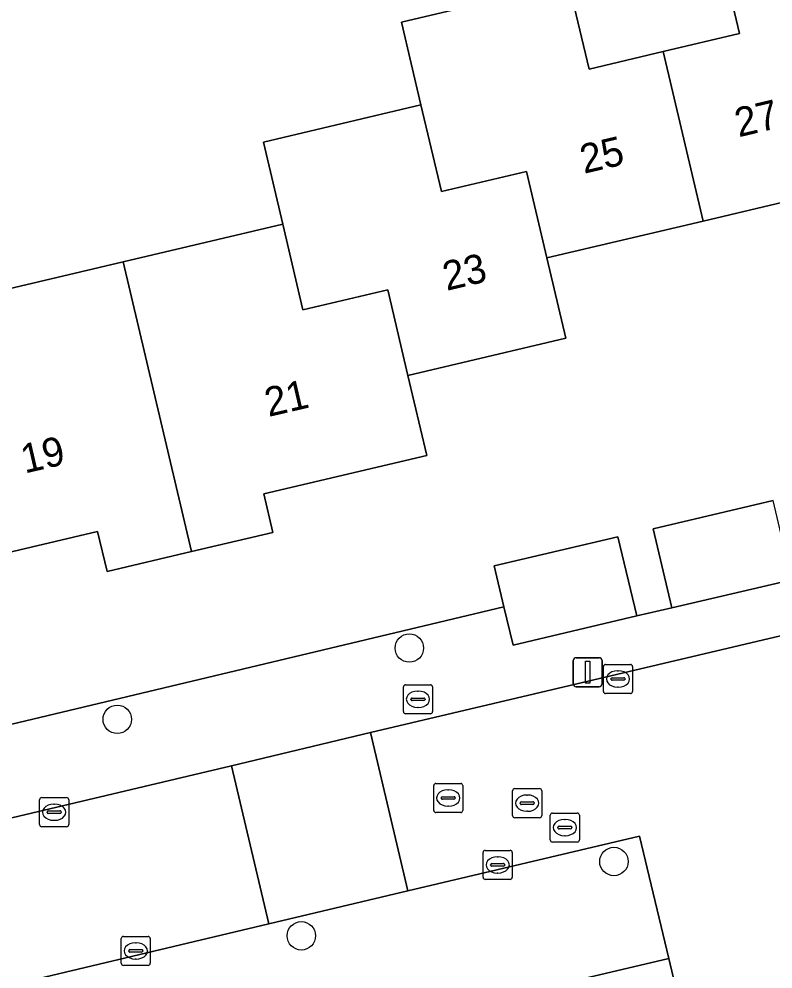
# Model space of a CAD drawing. Extents: x 158031 to 159244, y 380104 to 381214.
# Drawn here: x 159092.76 to 159118.68, y 380678.94 to 380711.62 of the extents above; entities that cross this region are included whole.
import ezdxf

# ---------------------------------------------------------------- set-up
doc = ezdxf.new("R2010")
doc.units = 0
for name, color, linetype in [('IMGEO_Boom', 7, 'Continuous'), ('IMGEO_Brandkraan', 7, 'Continuous'), ('IMGEO_Erf', 7, 'Continuous'), ('IMGEO_Kolk', 7, 'Continuous'), ('IMGEO_Lichtmast', 7, 'Continuous'), ('IMGEO_Pand', 7, 'Continuous'), ('IMGEO_Pand_nummerreeks', 7, 'Continuous'), ('IMGEO_Parkeervlak_open', 7, 'Continuous'), ('IMGEO_Rijbaan_lokaal_open', 7, 'Continuous'), ('IMGEO_Rioolput', 7, 'Continuous'), ('IMGEO_Voetpad_open', 7, 'Continuous')]:
    doc.layers.add(name, color=color, linetype=linetype)

msp = doc.modelspace()

# ---------------------------------------------------------------- linework, layer by layer
at = {"layer": 'IMGEO_Boom'}
for centre in [(159106.174, 380689.982), (159096.132, 380687.53), (159113.208, 380682.64), (159102.462, 380680.086)]:
    msp.add_circle(centre, 0.489, dxfattribs=at)
at = {"layer": 'IMGEO_Brandkraan'}
for p, q in [((159105.971, 380687.795), (159105.971, 380688.647)), ((159106.046, 380688.721), (159106.898, 380688.721)), ((159106.972, 380688.647), (159106.972, 380687.795)), ((159106.459, 380688.501), (159106.484, 380688.501)), ((159106.23, 380688.215), (159106.23, 380688.227)), ((159106.668, 380688.178), (159106.27, 380688.178)), ((159106.273, 380688.264), (159106.671, 380688.264)), ((159106.714, 380688.227), (159106.714, 380688.215)), ((159106.898, 380687.721), (159106.046, 380687.721)), ((159106.482, 380687.941), (159106.457, 380687.941))]:
    msp.add_line(p, q, dxfattribs=at)
for points in [[(159105.971, 380687.795), (159105.971, 380688.647)], [(159106.046, 380688.721), (159106.898, 380688.721)], [(159106.972, 380688.647), (159106.972, 380687.795)], [(159106.898, 380687.721), (159106.046, 380687.721)]]:
    msp.add_lwpolyline(points, dxfattribs=at)
for centre, radius, start, end in [((159106.048, 380688.645), 0.0765, 91.552, 178.448), ((159106.048, 380688.645), 0.0765, 91.552, 178.448), ((159106.896, 380688.645), 0.0765, 1.552, 88.448), ((159106.896, 380688.645), 0.0765, 1.552, 88.448), ((159106.27, 380688.224), 0.0403, 85.8775, 175.7526), ((159106.267, 380688.214), 0.0366, 178.938, 274.7102), ((159106.671, 380688.221), 0.043, 264.8664, 352.4533), ((159106.675, 380688.226), 0.0386, 1.7309, 96.639), ((159106.048, 380687.797), 0.0765, 181.552, 268.448), ((159106.048, 380687.797), 0.0765, 181.552, 268.448), ((159106.896, 380687.797), 0.0765, 271.552, 358.448), ((159106.896, 380687.797), 0.0765, 271.552, 358.448)]:
    msp.add_arc(centre, radius, start, end, dxfattribs=at)
for centre, major_axis, ratio, start_param, end_param in [((159106.458, 380688.221), (-0.387, 0.002), 0.722429, 4.712389, 7.853982), ((159106.483, 380688.221), (-0.39, 0.002), 0.717154, 1.570796, 4.712389)]:
    msp.add_ellipse(centre, major_axis=major_axis, ratio=ratio, start_param=start_param, end_param=end_param, dxfattribs=at)
at = {"layer": 'IMGEO_Erf'}
for points in [[(159105.901, 380711.513), (159111.651, 380712.869), (159112.353, 380709.894), (159114.903, 380710.496), (159117.524, 380711.114), (159116.829, 380714.06)], [(159040.124, 380696.162), (159045.823, 380697.507), (159046.502, 380694.628), (159052.093, 380695.947), (159052.751, 380693.162), (159058.114, 380694.427), (159063.273, 380695.644), (159062.591, 380698.534), (159068.121, 380699.838), (159067.495, 380702.489), (159073.286, 380703.855), (159073.953, 380701.029), (159076.479, 380701.625), (159079.168, 380702.26), (159078.507, 380705.063), (159084.335, 380706.438), (159085.009, 380703.58), (159090.467, 380704.868), (159091.135, 380702.035), (159096.335, 380703.262), (159101.824, 380704.557), (159101.157, 380707.384), (159106.574, 380708.662), (159105.901, 380711.513)], [(159121.541, 380705.911), (159116.278, 380704.669), (159110.9, 380703.4), (159111.551, 380700.641), (159106.127, 380699.362), (159106.778, 380696.606), (159101.173, 380695.284), (159101.486, 380693.958), (159098.686, 380693.298), (159095.783, 380692.613), (159095.457, 380693.995), (159090.058, 380692.722)], [(159090.24, 380686.83), (159109.428, 380691.404), (159109.097, 380692.805), (159113.346, 380693.812), (159113.992, 380691.087), (159115.196, 380691.362), (159114.555, 380694.088), (159118.681, 380695.058)]]:
    msp.add_lwpolyline(points, dxfattribs=at)
at = {"layer": 'IMGEO_Kolk'}
for p, q in [((159112.848, 380688.493), (159112.848, 380689.345)), ((159112.923, 380689.419), (159113.775, 380689.419)), ((159113.849, 380689.345), (159113.849, 380688.493)), ((159113.15, 380688.962), (159113.548, 380688.962)), ((159113.336, 380689.199), (159113.361, 380689.199)), ((159113.107, 380688.913), (159113.107, 380688.925)), ((159113.545, 380688.876), (159113.147, 380688.876)), ((159113.359, 380688.639), (159113.334, 380688.639)), ((159113.591, 380688.925), (159113.591, 380688.913)), ((159113.775, 380688.419), (159112.923, 380688.419)), ((159093.462, 380683.911), (159093.462, 380684.763)), ((159093.537, 380684.837), (159094.389, 380684.837)), ((159094.463, 380684.763), (159094.463, 380683.911)), ((159093.764, 380684.38), (159094.162, 380684.38)), ((159093.95, 380684.617), (159093.975, 380684.617)), ((159093.721, 380684.331), (159093.721, 380684.343)), ((159094.159, 380684.294), (159093.761, 380684.294)), ((159093.973, 380684.057), (159093.948, 380684.057)), ((159094.205, 380684.343), (159094.205, 380684.331)), ((159094.389, 380683.837), (159093.537, 380683.837)), ((159108.711, 380682.099), (159108.711, 380682.951)), ((159108.786, 380683.025), (159109.638, 380683.025)), ((159109.199, 380682.805), (159109.224, 380682.805)), ((159109.712, 380682.951), (159109.712, 380682.099)), ((159108.97, 380682.519), (159108.97, 380682.531)), ((159109.408, 380682.482), (159109.01, 380682.482)), ((159109.013, 380682.568), (159109.411, 380682.568)), ((159109.454, 380682.531), (159109.454, 380682.519)), ((159109.222, 380682.245), (159109.197, 380682.245)), ((159109.638, 380682.025), (159108.786, 380682.025)), ((159096.268, 380679.14), (159096.268, 380679.992)), ((159096.343, 380680.066), (159097.195, 380680.066)), ((159096.756, 380679.846), (159096.781, 380679.846)), ((159097.269, 380679.992), (159097.269, 380679.14)), ((159096.527, 380679.56), (159096.527, 380679.572)), ((159096.965, 380679.523), (159096.567, 380679.523)), ((159096.57, 380679.609), (159096.968, 380679.609)), ((159097.011, 380679.572), (159097.011, 380679.56)), ((159096.779, 380679.286), (159096.754, 380679.286)), ((159097.195, 380679.066), (159096.343, 380679.066))]:
    msp.add_line(p, q, dxfattribs=at)
for points in [[(159112.848, 380688.493), (159112.848, 380689.345)], [(159112.923, 380689.419), (159113.775, 380689.419)], [(159113.849, 380689.345), (159113.849, 380688.493)], [(159113.775, 380688.419), (159112.923, 380688.419)], [(159093.462, 380683.911), (159093.462, 380684.763)], [(159093.537, 380684.837), (159094.389, 380684.837)], [(159094.463, 380684.763), (159094.463, 380683.911)], [(159094.389, 380683.837), (159093.537, 380683.837)], [(159108.711, 380682.099), (159108.711, 380682.951)], [(159108.786, 380683.025), (159109.638, 380683.025)], [(159109.712, 380682.951), (159109.712, 380682.099)], [(159109.638, 380682.025), (159108.786, 380682.025)], [(159096.268, 380679.14), (159096.268, 380679.992)], [(159096.343, 380680.066), (159097.195, 380680.066)], [(159097.269, 380679.992), (159097.269, 380679.14)], [(159097.195, 380679.066), (159096.343, 380679.066)]]:
    msp.add_lwpolyline(points, dxfattribs=at)
for centre, radius, start, end in [((159112.925, 380689.343), 0.0765, 91.552, 178.448), ((159112.925, 380689.343), 0.0765, 91.552, 178.448), ((159113.773, 380689.343), 0.0765, 1.552, 88.448), ((159113.773, 380689.343), 0.0765, 1.552, 88.448), ((159113.147, 380688.922), 0.0403, 85.8775, 175.7526), ((159113.552, 380688.924), 0.0386, 1.7309, 96.639), ((159113.144, 380688.912), 0.0366, 178.938, 274.7102), ((159113.548, 380688.919), 0.043, 264.8664, 352.4533), ((159112.925, 380688.495), 0.0765, 181.552, 268.448), ((159112.925, 380688.495), 0.0765, 181.552, 268.448), ((159113.773, 380688.495), 0.0765, 271.552, 358.448), ((159113.773, 380688.495), 0.0765, 271.552, 358.448), ((159093.539, 380684.761), 0.0765, 91.552, 178.448), ((159093.539, 380684.761), 0.0765, 91.552, 178.448), ((159094.387, 380684.761), 0.0765, 1.552, 88.448), ((159094.387, 380684.761), 0.0765, 1.552, 88.448), ((159093.761, 380684.34), 0.0403, 85.8775, 175.7526), ((159094.166, 380684.342), 0.0386, 1.7309, 96.639), ((159093.758, 380684.33), 0.0366, 178.938, 274.7102), ((159094.162, 380684.337), 0.043, 264.8664, 352.4533), ((159093.539, 380683.913), 0.0765, 181.552, 268.448), ((159093.539, 380683.913), 0.0765, 181.552, 268.448), ((159094.387, 380683.913), 0.0765, 271.552, 358.448), ((159094.387, 380683.913), 0.0765, 271.552, 358.448), ((159108.788, 380682.949), 0.0765, 91.552, 178.448), ((159108.788, 380682.949), 0.0765, 91.552, 178.448), ((159109.636, 380682.949), 0.0765, 1.552, 88.448), ((159109.636, 380682.949), 0.0765, 1.552, 88.448), ((159109.01, 380682.528), 0.0403, 85.8775, 175.7526), ((159109.007, 380682.518), 0.0366, 178.938, 274.7102), ((159109.411, 380682.525), 0.043, 264.8664, 352.4533), ((159109.415, 380682.53), 0.0386, 1.7309, 96.639), ((159108.788, 380682.101), 0.0765, 181.552, 268.448), ((159108.788, 380682.101), 0.0765, 181.552, 268.448), ((159109.636, 380682.101), 0.0765, 271.552, 358.448), ((159109.636, 380682.101), 0.0765, 271.552, 358.448), ((159096.345, 380679.99), 0.0765, 91.552, 178.448), ((159096.345, 380679.99), 0.0765, 91.552, 178.448), ((159097.193, 380679.99), 0.0765, 1.552, 88.448), ((159097.193, 380679.99), 0.0765, 1.552, 88.448), ((159096.567, 380679.569), 0.0403, 85.8775, 175.7526), ((159096.564, 380679.559), 0.0366, 178.938, 274.7102), ((159096.968, 380679.566), 0.043, 264.8664, 352.4533), ((159096.972, 380679.571), 0.0386, 1.7309, 96.639), ((159096.345, 380679.142), 0.0765, 181.552, 268.448), ((159096.345, 380679.142), 0.0765, 181.552, 268.448), ((159097.193, 380679.142), 0.0765, 271.552, 358.448), ((159097.193, 380679.142), 0.0765, 271.552, 358.448)]:
    msp.add_arc(centre, radius, start, end, dxfattribs=at)
for centre, major_axis, ratio, start_param, end_param in [((159113.335, 380688.919), (-0.387, 0.002), 0.722429, 4.712389, 7.853982), ((159113.36, 380688.919), (-0.39, 0.002), 0.717154, 1.570796, 4.712389), ((159093.949, 380684.337), (-0.387, 0.002), 0.722429, 4.712389, 7.853982), ((159093.974, 380684.337), (-0.39, 0.002), 0.717154, 1.570796, 4.712389), ((159109.198, 380682.525), (-0.387, 0.002), 0.722429, 4.712389, 7.853982), ((159109.223, 380682.525), (-0.39, 0.002), 0.717154, 1.570796, 4.712389), ((159096.755, 380679.566), (-0.387, 0.002), 0.722429, 4.712389, 7.853982), ((159096.78, 380679.566), (-0.39, 0.002), 0.717154, 1.570796, 4.712389)]:
    msp.add_ellipse(centre, major_axis=major_axis, ratio=ratio, start_param=start_param, end_param=end_param, dxfattribs=at)
at = {"layer": 'IMGEO_Lichtmast'}
for p, q in [((159111.912, 380689.651), (159112.702, 380689.651)), ((159112.702, 380689.651), (159111.912, 380689.651)), ((159111.812, 380688.751), (159111.812, 380689.551)), ((159111.812, 380689.551), (159111.812, 380688.751)), ((159112.802, 380689.551), (159112.802, 380688.751)), ((159112.802, 380688.751), (159112.802, 380689.551)), ((159112.702, 380688.651), (159111.912, 380688.651)), ((159111.912, 380688.651), (159112.702, 380688.651))]:
    msp.add_line(p, q, dxfattribs=at)
msp.add_lwpolyline([(159112.232, 380689.526), (159112.382, 380689.526), (159112.382, 380688.776), (159112.232, 380688.776), (159112.232, 380689.526)], dxfattribs=at)
for centre, start, end in [((159111.912, 380689.551), 90, 180), ((159111.912, 380689.551), 90, 180), ((159112.702, 380689.551), 0, 90), ((159112.702, 380689.551), 360, 90), ((159111.912, 380688.751), 180, 270), ((159111.912, 380688.751), 180, 270), ((159112.702, 380688.751), 270, 0), ((159112.702, 380688.751), 270, 0)]:
    msp.add_arc(centre, 0.1, start, end, dxfattribs=at)
at = {"layer": 'IMGEO_Pand'}
for points in [[(159114.903, 380710.496), (159116.278, 380704.669), (159121.541, 380705.911), (159120.844, 380708.864), (159124.042, 380709.619), (159123.346, 380712.573), (159122.671, 380715.438), (159117.805, 380714.29), (159116.829, 380714.06), (159117.524, 380711.114)], [(159114.903, 380710.496), (159112.353, 380709.894), (159111.651, 380712.869), (159105.901, 380711.513), (159106.574, 380708.662), (159107.276, 380705.686), (159110.198, 380706.376), (159110.9, 380703.4), (159116.278, 380704.669)], [(159106.574, 380708.662), (159101.157, 380707.384), (159101.824, 380704.557), (159102.518, 380701.616), (159105.432, 380702.304), (159106.127, 380699.362), (159111.551, 380700.641), (159110.9, 380703.4), (159110.198, 380706.376), (159107.276, 380705.686)], [(159098.686, 380693.298), (159101.486, 380693.958), (159101.173, 380695.284), (159106.778, 380696.606), (159106.127, 380699.362), (159105.432, 380702.304), (159102.518, 380701.616), (159101.824, 380704.557), (159096.335, 380703.262)], [(159098.686, 380693.298), (159096.335, 380703.262), (159091.135, 380702.035), (159091.821, 380699.127), (159088.718, 380698.395), (159089.405, 380695.487), (159090.058, 380692.722), (159095.457, 380693.995), (159095.783, 380692.613)], [(159118.681, 380695.058), (159114.555, 380694.088), (159115.196, 380691.362), (159119.322, 380692.332)], [(159113.992, 380691.087), (159113.346, 380693.812), (159109.097, 380692.805), (159109.428, 380691.404), (159109.742, 380690.08)]]:
    msp.add_lwpolyline(points, close=True, dxfattribs=at)
at = {"layer": 'IMGEO_Parkeervlak_open'}
msp.add_lwpolyline([(159115.101, 380679.301), (159110.575, 380678.237), (159118.394, 380645.059), (159122.944, 380646.13)], close=True, dxfattribs=at)
at = {"layer": 'IMGEO_Rijbaan_lokaal_open'}
for points in [[(159122.944, 380646.13), (159144.581, 380651.227), (159134.442, 380694.064), (159104.841, 380687.073), (159106.125, 380681.635), (159114.088, 380683.51), (159115.101, 380679.301)], [(159106.125, 380681.635), (159104.841, 380687.073), (159100.061, 380685.929), (159101.346, 380680.495)], [(159100.061, 380685.929), (159054.871, 380675.236), (159054.94, 380674.935), (159052.436, 380674.355), (159053.617, 380669.435), (159056.863, 380670.238), (159056.937, 380669.935), (159101.346, 380680.495)]]:
    msp.add_lwpolyline(points, close=True, dxfattribs=at)
at = {"layer": 'IMGEO_Rioolput'}
for p, q in [((159107.013, 380684.4), (159107.013, 380685.252)), ((159107.088, 380685.326), (159107.94, 380685.326)), ((159107.501, 380685.106), (159107.526, 380685.106)), ((159108.014, 380685.252), (159108.014, 380684.4)), ((159109.726, 380684.222), (159109.726, 380685.074)), ((159109.801, 380685.148), (159110.653, 380685.148)), ((159110.727, 380685.074), (159110.727, 380684.222)), ((159107.272, 380684.82), (159107.272, 380684.832)), ((159107.71, 380684.783), (159107.312, 380684.783)), ((159107.315, 380684.869), (159107.713, 380684.869)), ((159107.756, 380684.832), (159107.756, 380684.82)), ((159110.214, 380684.928), (159110.239, 380684.928)), ((159107.524, 380684.546), (159107.499, 380684.546)), ((159109.985, 380684.642), (159109.985, 380684.654)), ((159110.423, 380684.605), (159110.025, 380684.605)), ((159110.028, 380684.691), (159110.426, 380684.691)), ((159110.237, 380684.368), (159110.212, 380684.368)), ((159110.469, 380684.654), (159110.469, 380684.642)), ((159107.94, 380684.326), (159107.088, 380684.326)), ((159110.653, 380684.148), (159109.801, 380684.148)), ((159111.022, 380683.382), (159111.022, 380684.234)), ((159111.097, 380684.308), (159111.949, 380684.308)), ((159111.51, 380684.088), (159111.535, 380684.088)), ((159112.023, 380684.234), (159112.023, 380683.382)), ((159111.281, 380683.802), (159111.281, 380683.814)), ((159111.719, 380683.765), (159111.321, 380683.765)), ((159111.324, 380683.851), (159111.722, 380683.851)), ((159111.765, 380683.814), (159111.765, 380683.802)), ((159111.533, 380683.528), (159111.508, 380683.528)), ((159111.949, 380683.308), (159111.097, 380683.308))]:
    msp.add_line(p, q, dxfattribs=at)
for points in [[(159107.013, 380684.4), (159107.013, 380685.252)], [(159107.088, 380685.326), (159107.94, 380685.326)], [(159108.014, 380685.252), (159108.014, 380684.4)], [(159109.726, 380684.222), (159109.726, 380685.074)], [(159109.801, 380685.148), (159110.653, 380685.148)], [(159110.727, 380685.074), (159110.727, 380684.222)], [(159107.94, 380684.326), (159107.088, 380684.326)], [(159110.653, 380684.148), (159109.801, 380684.148)], [(159111.022, 380683.382), (159111.022, 380684.234)], [(159111.097, 380684.308), (159111.949, 380684.308)], [(159112.023, 380684.234), (159112.023, 380683.382)], [(159111.949, 380683.308), (159111.097, 380683.308)]]:
    msp.add_lwpolyline(points, dxfattribs=at)
for centre, radius, start, end in [((159107.09, 380685.25), 0.0765, 91.552, 178.448), ((159107.09, 380685.25), 0.0765, 91.552, 178.448), ((159107.938, 380685.25), 0.0765, 1.552, 88.448), ((159107.938, 380685.25), 0.0765, 1.552, 88.448), ((159109.803, 380685.072), 0.0765, 91.552, 178.448), ((159109.803, 380685.072), 0.0765, 91.552, 178.448), ((159110.651, 380685.072), 0.0765, 1.552, 88.448), ((159110.651, 380685.072), 0.0765, 1.552, 88.448), ((159107.312, 380684.829), 0.0403, 85.8775, 175.7526), ((159107.309, 380684.819), 0.0366, 178.938, 274.7102), ((159107.713, 380684.826), 0.043, 264.8664, 352.4533), ((159107.717, 380684.831), 0.0386, 1.7309, 96.639), ((159107.09, 380684.402), 0.0765, 181.552, 268.448), ((159107.09, 380684.402), 0.0765, 181.552, 268.448), ((159107.938, 380684.402), 0.0765, 271.552, 358.448), ((159107.938, 380684.402), 0.0765, 271.552, 358.448), ((159110.025, 380684.651), 0.0403, 85.8775, 175.7526), ((159110.022, 380684.641), 0.0366, 178.938, 274.7102), ((159110.426, 380684.648), 0.043, 264.8664, 352.4533), ((159110.43, 380684.653), 0.0386, 1.7309, 96.639), ((159109.803, 380684.224), 0.0765, 181.552, 268.448), ((159109.803, 380684.224), 0.0765, 181.552, 268.448), ((159110.651, 380684.224), 0.0765, 271.552, 358.448), ((159110.651, 380684.224), 0.0765, 271.552, 358.448), ((159111.099, 380684.232), 0.0765, 91.552, 178.448), ((159111.099, 380684.232), 0.0765, 91.552, 178.448), ((159111.947, 380684.232), 0.0765, 1.552, 88.448), ((159111.947, 380684.232), 0.0765, 1.552, 88.448), ((159111.321, 380683.811), 0.0403, 85.8775, 175.7526), ((159111.318, 380683.801), 0.0366, 178.938, 274.7102), ((159111.722, 380683.808), 0.043, 264.8664, 352.4533), ((159111.726, 380683.813), 0.0386, 1.7309, 96.639), ((159111.099, 380683.384), 0.0765, 181.552, 268.448), ((159111.099, 380683.384), 0.0765, 181.552, 268.448), ((159111.947, 380683.384), 0.0765, 271.552, 358.448), ((159111.947, 380683.384), 0.0765, 271.552, 358.448)]:
    msp.add_arc(centre, radius, start, end, dxfattribs=at)
for centre, major_axis, ratio, start_param, end_param in [((159107.5, 380684.826), (-0.387, 0.002), 0.722429, 4.712389, 7.853982), ((159107.525, 380684.826), (-0.39, 0.002), 0.717154, 1.570796, 4.712389), ((159110.213, 380684.648), (-0.387, 0.002), 0.722429, 4.712389, 7.853982), ((159110.238, 380684.648), (-0.39, 0.002), 0.717154, 1.570796, 4.712389), ((159111.509, 380683.808), (-0.387, 0.002), 0.722429, 4.712389, 7.853982), ((159111.534, 380683.808), (-0.39, 0.002), 0.717154, 1.570796, 4.712389)]:
    msp.add_ellipse(centre, major_axis=major_axis, ratio=ratio, start_param=start_param, end_param=end_param, dxfattribs=at)
at = {"layer": 'IMGEO_Voetpad_open'}
msp.add_lwpolyline([(159054.871, 380675.236), (159100.061, 380685.929), (159104.841, 380687.073), (159134.442, 380694.064), (159138.983, 380695.137), (159138.563, 380696.918), (159134.622, 380695.984), (159128.86, 380694.619), (159124.621, 380693.611), (159123.447, 380693.302), (159119.322, 380692.332), (159115.196, 380691.362), (159113.992, 380691.087), (159109.742, 380690.08), (159109.428, 380691.404), (159090.24, 380686.83)], dxfattribs=at)
msp.add_lwpolyline([(159114.088, 380683.51), (159106.125, 380681.635), (159101.346, 380680.495), (159056.937, 380669.935), (159056.863, 380670.238), (159053.617, 380669.435), (159054.43, 380666.197), (159061.237, 380667.865), (159071.39, 380670.279), (159092.623, 380675.32), (159098.714, 380676.771), (159104.056, 380677.991), (159106.807, 380678.613), (159107.085, 380677.417), (159110.575, 380678.237), (159115.101, 380679.301)], close=True, dxfattribs=at)

# ---------------------------------------------------------------- texts
at = {"layer": 'IMGEO_Pand_nummerreeks'}
for s, rotation, p in [('27', 13.2774, (159117.498, 380707.547)), ('25', 13.2774, (159112.177, 380706.291)), ('23', 13.2682, (159107.455, 380702.265)), ('21', 13.0777, (159101.333, 380697.929)), ('19', 13.0777, (159092.951, 380695.982))]:
    msp.add_text(s, height=1, rotation=rotation, dxfattribs=at).set_placement(p)

doc.saveas('drawing.dxf')
